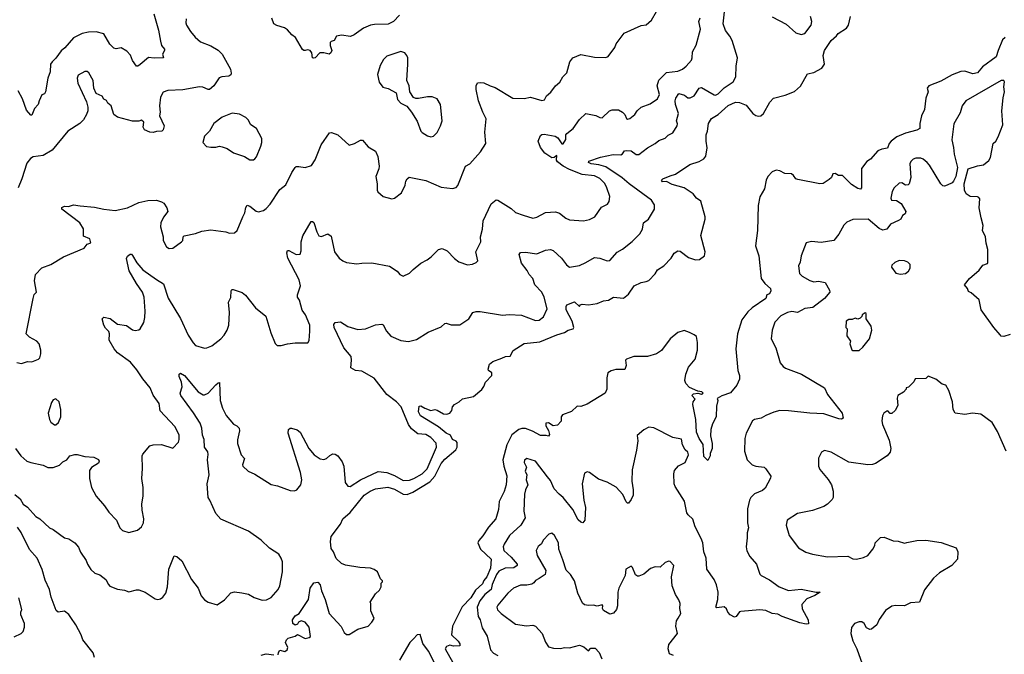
# Model space of a CAD drawing. Extents: x 1690054 to 1842981, y 782881 to 914114.
# Tile 508 of 656: x 1821598 to 1829419, y 800520 to 805559. Entities that reach past the tile are written whole.
import ezdxf

# ---------------------------------------------------------------- set-up
doc = ezdxf.new("R2010")
doc.units = 0

msp = doc.modelspace()

# ---------------------------------------------------------------- linework, layer by layer
at = {"layer": '0CON10XD'}
for points in [[(1821575, 802836.2), (1821611.7, 802828.3), (1821660, 802845), (1821695, 802843.3), (1821747, 802863), (1821757.5, 802875), (1821766.7, 802905), (1821766.7, 802935), (1821751.2, 802985), (1821735, 803006.2), (1821675, 803038.8), (1821650, 803065), (1821703.9, 803346.1), (1821713.9, 803376.1), (1821732.5, 803395), (1821715.8, 803485), (1821722.5, 803535), (1821775, 803588.9), (1821844.6, 803615.4), (1821946.7, 803675), (1822110, 803745), (1822133.6, 803776.4), (1822161.7, 803788.3), (1822155, 803820), (1822105, 803840), (1822105, 803897.5), (1822074.3, 803945), (1821932.5, 804055), (1821931.9, 804068.1), (1821955, 804078.6), (1821985, 804076.9), (1822025, 804088.2), (1822078.8, 804081.2), (1822191.1, 804071.1), (1822266.5, 804053.5), (1822355, 804044.3), (1822455, 804065.6), (1822545, 804107.5), (1822615.6, 804124.4), (1822685, 804126), (1822724, 804114), (1822743.3, 804103.3), (1822766.7, 804065), (1822773.3, 804035), (1822740, 803990), (1822720, 803945), (1822716.2, 803915), (1822738.8, 803835), (1822736.2, 803805), (1822763.3, 803755), (1822786.4, 803743.6), (1822815, 803746.2), (1822883.8, 803795), (1822893.9, 803806.1), (1822896.7, 803835), (1822905, 803843.3), (1822995, 803861.2), (1823045, 803880.8), (1823115, 803890.8), (1823235.9, 803875.9), (1823265, 803863.3), (1823305, 803867.5), (1823325.9, 803884.1), (1823370, 803995), (1823385.5, 804025), (1823392.9, 804067.1), (1823403.8, 804086.2), (1823425, 804078), (1823475, 804038.8), (1823495, 804033.8), (1823535, 804044), (1823555, 804060), (1823587.1, 804095), (1823665, 804210.8), (1823712.3, 804247.7), (1823758.6, 804345), (1823785, 804386), (1823795, 804392.5), (1823815, 804393.1), (1823865.7, 804384.3), (1823915, 804401.2), (1823944.5, 804445.5), (1823993.6, 804566.4), (1824058.3, 804661.7), (1824075, 804662.5), (1824125, 804644), (1824215, 804563.8), (1824257.5, 804575), (1824305, 804601.2), (1824321.7, 804601.7), (1824365, 804550), (1824423.3, 804515), (1824442.3, 804472.3), (1824453.8, 804395), (1824451.2, 804375), (1824425.9, 804314.1), (1824438, 804255), (1824436.2, 804205), (1824441.7, 804191.7), (1824485, 804156.2), (1824555, 804136), (1824575, 804141.2), (1824631.2, 804185), (1824658.8, 804245), (1824664.1, 804275.9), (1824675, 804296.7), (1824691.7, 804308.3), (1824825, 804283.1), (1824945, 804230), (1825035, 804220), (1825065, 804226.7), (1825078.6, 804241.4), (1825138.8, 804395), (1825173.3, 804415), (1825259.5, 804510.5), (1825300, 804575), (1825293.8, 804665), (1825303, 804773), (1825276.2, 804825), (1825242, 804915), (1825223.3, 805005), (1825223.6, 805033.6), (1825235, 805057.5), (1825255, 805060), (1825285, 805056.7), (1825335, 805034), (1825375, 805020.6), (1825515, 804935.6), (1825605, 804934.3), (1825655, 804944), (1825745, 804918), (1825767.5, 804922.5), (1825782.5, 804955), (1825817.7, 804982.3), (1825853.3, 805035), (1825887.7, 805062.3), (1825913.3, 805105), (1825943.6, 805136.4), (1825966.7, 805225), (1825992.5, 805255), (1826055, 805283.3), (1826165, 805262.5), (1826255, 805260), (1826273.6, 805266.4), (1826325, 805337.5), (1826335, 805367.5), (1826398.3, 805451.7), (1826535, 805513.3), (1826575, 805518.8), (1826616, 805555), (1826656.7, 805625)], [(1822663.8, 805605), (1822700, 805475), (1822715, 805387.5), (1822725, 805353.3), (1822748, 805325), (1822748.8, 805315), (1822731.2, 805285), (1822740, 805255), (1822667, 805253), (1822620.8, 805259.2), (1822555, 805203.8), (1822535, 805190), (1822525, 805190), (1822493.8, 805235), (1822477, 805277), (1822449.6, 805309.6), (1822405, 805335.8), (1822365, 805328), (1822345, 805334.2), (1822314.3, 805365), (1822265, 805445.6), (1822205, 805462.9), (1822145, 805460), (1822095, 805448.4), (1822026.2, 805413.8), (1821955.5, 805335), (1821927, 805313), (1821885, 805253.3), (1821854.5, 805225.5), (1821843.3, 805205), (1821841.1, 805145), (1821821.9, 805095), (1821803.6, 804986.4), (1821795, 804970), (1821775, 804962.5), (1821752, 804915), (1821745.6, 804884.4), (1821715.8, 804855), (1821695, 804802), (1821685, 804800), (1821651.7, 804841.7), (1821621.1, 804931.1), (1821584.5, 804995)], [(1824614.6, 805595.4), (1824568.1, 805545), (1824525, 805524.1), (1824415, 805521.5), (1824385, 805515.4), (1824328.8, 805491.2), (1824255, 805438.6), (1824225, 805425.7), (1824155, 805436.7), (1824115, 805427.5), (1824095, 805393.3), (1824073, 805387), (1824062.8, 805377.2), (1824062.9, 805355), (1824076.9, 805315), (1824068.6, 805295), (1824055, 805284.4), (1824015, 805296), (1823983, 805297), (1823945, 805257.5), (1823932.7, 805252.7), (1823924.4, 805255), (1823918.2, 805295), (1823905, 805315.6), (1823885, 805320), (1823865.5, 805314.5), (1823855, 805314.3), (1823845, 805322.5), (1823788.8, 805418.8), (1823758.8, 805438.8), (1823725, 805478.9), (1823700.8, 805495), (1823641.7, 805511.7), (1823616.9, 805526.9), (1823601.3, 805571.3)], [(1826373.9, 804486.1), (1826387, 804493), (1826401.8, 804518.2), (1826415, 804521.1), (1826455, 804516.9), (1826495, 804490), (1826515, 804488), (1826585, 804542.9), (1826644.4, 804575.6), (1826675, 804600), (1826725, 804618.8), (1826748.3, 804641.7), (1826785, 804660.8), (1826821.4, 804715), (1826822.5, 804732.5), (1826814.2, 804755), (1826832.3, 804815), (1826806.9, 804885), (1826804.7, 804915.3), (1826808.9, 804935), (1826835, 804972.5), (1826879.2, 804959.2), (1826905, 804939.5), (1826925, 804938.5), (1826955.6, 804955), (1826994.5, 805015), (1827015, 805020.8), (1827115, 804961.4), (1827125, 804960.6), (1827145, 804969.4), (1827195, 805017.1), (1827266, 805065), (1827287.1, 805105), (1827288.8, 805188.8), (1827298.6, 805255), (1827258.6, 805395), (1827238.9, 805428.9), (1827204.2, 805474.2), (1827186.6, 805525), (1827197.6, 805622.4)], [(1822919.2, 805565), (1822917.5, 805535), (1822924, 805515), (1822954.2, 805465), (1822990.5, 805420.5), (1823034.2, 805384.2), (1823115, 805350.3), (1823175, 805317.3), (1823205.5, 805285), (1823273.1, 805165), (1823278.6, 805135), (1823275, 805120), (1823259.1, 805110.9), (1823204.2, 805105.8), (1823182.7, 805097.3), (1823138.8, 805035), (1823105, 805006), (1823094.3, 805004.3), (1823053.4, 805023.4), (1823025, 805026.7), (1822895, 805001.8), (1822775, 804998.1), (1822737.6, 804982.4), (1822716.9, 804945), (1822707.1, 804875), (1822713.8, 804825), (1822709.2, 804795), (1822745.5, 804715), (1822738.6, 804685), (1822726.2, 804673.8), (1822685, 804672), (1822657.3, 804662.7), (1822632.5, 804665), (1822588, 804685), (1822579.2, 804705), (1822582.9, 804745), (1822565, 804762.5), (1822545, 804753.3), (1822495, 804754), (1822375, 804786.2), (1822345.9, 804805.9), (1822324.5, 804874.5), (1822297.5, 804895), (1822286.7, 804916.7), (1822265, 804927.5), (1822253, 804953), (1822205, 804972.5), (1822186.2, 805015), (1822181.4, 805075), (1822147.7, 805137.7), (1822135, 805146.7), (1822115, 805146.7), (1822062.7, 805117.3), (1822054.2, 805095), (1822060, 805055), (1822127.3, 804907.3), (1822138.8, 804865), (1822138.8, 804835), (1822128.8, 804805), (1822104, 804765), (1822074.5, 804735.5), (1821980, 804675), (1821855, 804524), (1821785, 804481.2), (1821705, 804470), (1821682.8, 804457.2), (1821655, 804418.8), (1821615.5, 804294.5), (1821585, 804223.3)], [(1822570, 801665), (1822568.8, 801715), (1822578, 801775), (1822577.5, 801845), (1822568, 801915), (1822574, 801995), (1822570, 802095), (1822575, 802110), (1822632.5, 802175), (1822657, 802183), (1822725, 802186.7), (1822815, 802156.7), (1822860, 802205), (1822865.8, 802225.8), (1822864.2, 802264.2), (1822829.3, 802329.3), (1822713.8, 802453.8), (1822705, 802511.4), (1822658.3, 802578.3), (1822635.3, 802635), (1822576.7, 802706.7), (1822529.2, 802779.2), (1822478.7, 802838.7), (1822375.5, 802915), (1822347.9, 802945), (1822307.8, 803015), (1822310, 803065), (1822305, 803082.5), (1822279.7, 803109.7), (1822266.2, 803135), (1822253.3, 803185), (1822265, 803198), (1822315.4, 803185.4), (1822375, 803140.8), (1822445, 803131.5), (1822495, 803097.5), (1822515, 803090.8), (1822543, 803097), (1822555, 803105.8), (1822584, 803156), (1822592.5, 803195), (1822594.1, 803245), (1822587.1, 803355), (1822574.5, 803395), (1822525.5, 803465), (1822467.1, 803565), (1822446.4, 803663.6), (1822455, 803682.5), (1822475, 803696.7), (1822485, 803696.2), (1822495, 803686.7), (1822528.3, 803628.3), (1822575, 803574), (1822684.2, 803495), (1822741.3, 803461.3), (1822777.4, 803347.4), (1822875, 803186.2), (1822935.6, 803055.6), (1822975, 802993.3), (1822995, 802973.3), (1823065, 802952), (1823085, 802952.5), (1823125, 802970.8), (1823195, 803024.2), (1823222.9, 803055), (1823246.9, 803095), (1823258.9, 803135), (1823265.6, 803235), (1823257.5, 803315), (1823275.5, 803354.5), (1823278, 803405), (1823284, 803416), (1823293.8, 803416.2), (1823365, 803393.8), (1823391.2, 803371.2), (1823472, 803272), (1823554, 803205), (1823593.6, 803073.6), (1823628.3, 802988.3), (1823642.1, 802972.1), (1823675, 802971.2), (1823723.9, 802986.1), (1823785, 802993.8), (1823887.7, 802992.3), (1823897.8, 803012.2), (1823903.3, 803085), (1823903.5, 803135), (1823867.5, 803215), (1823842.4, 803252.4), (1823821.2, 803331.2), (1823804.2, 803355), (1823804.3, 803375), (1823828.2, 803445), (1823817.2, 803492.8), (1823727.1, 803665), (1823720.9, 803709.1), (1823724.2, 803725.8), (1823735, 803725.8), (1823795, 803695.6), (1823825, 803696.7), (1823832.9, 803725), (1823832.5, 803795), (1823846.8, 803843.2), (1823913.9, 803956.1), (1823925, 803957.5), (1823935, 803947.5), (1823958.1, 803875), (1823975, 803844.2), (1823995, 803837.5), (1824045, 803860), (1824070.8, 803840.8), (1824099.2, 803715), (1824135, 803666.2), (1824165, 803643.8), (1824195, 803631.2), (1824275, 803621.2), (1824316.1, 803626.1), (1824395, 803627.5), (1824535, 803601.2), (1824595, 803563.3), (1824617.5, 803535), (1824645, 803523.8), (1824695, 803545.8), (1824723.3, 803576.7), (1824785, 803626.7), (1824835, 803651.2), (1824866.7, 803675), (1824925, 803734), (1824955, 803741.2), (1824994.1, 803724.1), (1825051.7, 803661.7), (1825085, 803636.7), (1825155, 803613.8), (1825195, 803617.5), (1825225, 803632.5), (1825236.2, 803645), (1825222, 803715), (1825260, 803795), (1825259.2, 803835), (1825273.4, 803896.6), (1825278.9, 803961.1), (1825342.4, 804097.6), (1825381.7, 804128.3), (1825395, 804127.1), (1825500.7, 804060.7), (1825535, 804029.2), (1825597.7, 804007.7), (1825675, 803984.2), (1825705, 803991.4), (1825775, 804026.9), (1825855, 804032.9), (1825885, 804022.5), (1825935, 803983.8), (1825965, 803968.8), (1826077.7, 803962.3), (1826125, 803973.8), (1826165.8, 803994.2), (1826220.3, 804069.7), (1826266.7, 804095), (1826280, 804115), (1826286, 804155), (1826261.4, 804225), (1826245, 804259.2), (1826207.4, 804297.4), (1826165, 804320), (1826065, 804331.1), (1825965, 804370.3), (1825915, 804396.1), (1825870, 804430), (1825862.9, 804445), (1825865, 804480), (1825844.3, 804465.7), (1825825, 804461.9), (1825768.8, 804498.8), (1825735.6, 804545), (1825716.9, 804595), (1825735, 804638.5), (1825745, 804646.9), (1825765, 804650.6), (1825852, 804635), (1825871.7, 804621.7), (1825903.4, 804573.4), (1825915, 804572.5), (1825935, 804607.5), (1825936.9, 804645), (1825943.1, 804655), (1825993.5, 804695), (1826045, 804766.7), (1826095, 804814.2), (1826175, 804798), (1826205, 804782.5), (1826225, 804780), (1826284.1, 804835.9), (1826305, 804843.8), (1826355, 804842.5), (1826385.8, 804825.8), (1826405, 804806.7), (1826417.5, 804775), (1826425, 804770), (1826445, 804773.8), (1826485, 804806.2), (1826503.6, 804836.4), (1826534.6, 804865.4), (1826605, 804891.1), (1826665, 804930), (1826679.5, 804965), (1826662.5, 805035), (1826675, 805078), (1826735, 805139.2), (1826825, 805149.5), (1826863.3, 805166.7), (1826891.2, 805188.8), (1826933.6, 805236.4), (1826940.6, 805255), (1826942.5, 805305), (1826972.5, 805357.5), (1827006.9, 805485), (1826992.7, 805545), (1827001.9, 805575)], [(1823653.3, 800535), (1823665, 800552.5), (1823705, 800542.5), (1823722.5, 800555), (1823727.5, 800575), (1823710, 800615), (1823717.5, 800635), (1823731.7, 800648.3), (1823785, 800663.3), (1823803.3, 800676.7), (1823865, 800646.7), (1823897, 800653), (1823907, 800663), (1823896.4, 800736.4), (1823865.7, 800775.7), (1823833.6, 800786.4), (1823813.6, 800776.4), (1823805, 800760), (1823785, 800752.5), (1823767.5, 800765), (1823763.6, 800793.6), (1823785, 800826.7), (1823816.7, 800843.3), (1823892.5, 800955), (1823904.7, 801045.3), (1823935, 801087.5), (1823965, 801092.5), (1823985, 801072.5), (1823994.2, 801024.2), (1824023.8, 800955), (1824056.7, 800845), (1824152.3, 800742.3), (1824175, 800692.5), (1824195, 800676.7), (1824215, 800676.7), (1824285, 800720), (1824365, 800744), (1824396.2, 800775), (1824412.5, 800805), (1824387.5, 800865), (1824387.5, 800925), (1824382.5, 800935), (1824425, 801000), (1824455, 801030), (1824470, 801055), (1824470, 801085), (1824480, 801095), (1824480, 801105), (1824465, 801120), (1824440, 801175), (1824413.3, 801195), (1824385.5, 801205.5), (1824298.7, 801208.7), (1824185, 801228), (1824155, 801242), (1824111.9, 801281.9), (1824091.2, 801335), (1824071.7, 801361.7), (1824065.4, 801415), (1824073.1, 801455), (1824145.6, 801555), (1824164.4, 801595.6), (1824223.7, 801646.3), (1824335, 801783.6), (1824380.6, 801815), (1824425, 801833.5), (1824522.7, 801847.3), (1824575, 801832.2), (1824645, 801792.4), (1824675, 801790.3), (1824721.5, 801808.5), (1824855, 801889.2), (1824895.9, 801934.1), (1824946, 802035), (1824975, 802068.5), (1825063.6, 802145), (1825071.9, 802165), (1825073.1, 802203.1), (1825065, 802213.3), (1825037.1, 802225), (1825020.6, 802260.6), (1824985.5, 802275), (1824925.9, 802325.9), (1824781.2, 802415), (1824766.9, 802445), (1824770.3, 802489.7), (1824785, 802494.2), (1824815.3, 802475.3), (1824865, 802456.7), (1824895, 802463.8), (1824915, 802459.2), (1824965, 802430.8), (1824991.7, 802428.3), (1825015, 802433.8), (1825030, 802455), (1825036.7, 802485), (1825052.5, 802505), (1825090, 802525), (1825115, 802550), (1825202.7, 802567.3), (1825267.8, 802622.2), (1825284.3, 802645.7), (1825297.7, 802682.3), (1825347.5, 802735), (1825347.9, 802755), (1825322, 802775), (1825318, 802785), (1825330.8, 802825), (1825355.5, 802844.5), (1825428.2, 802871.8), (1825455.5, 802884.5), (1825493.7, 802886.3), (1825517.2, 802932.8), (1825605, 802987.3), (1825728.8, 803001.2), (1825865, 803057.8), (1825925, 803076), (1825955, 803093.8), (1825995.6, 803104.4), (1826000, 803115), (1825986.7, 803165), (1825939.4, 803255), (1825937.5, 803282.5), (1825945, 803296), (1826005, 803318), (1826045, 803282.5), (1826050, 803295), (1826065, 803300), (1826115, 803296), (1826185, 803305.7), (1826235, 803327.1), (1826275, 803332), (1826315, 803355.8), (1826395, 803347.8), (1826435, 803381.1), (1826478.1, 803445), (1826535, 803472.2), (1826575, 803479.4), (1826595, 803489.4), (1826645, 803540), (1826665, 803572), (1826715.8, 803605), (1826772, 803665), (1826796.7, 803705), (1826825, 803723.8), (1826845, 803720), (1826910.9, 803670.9), (1826965, 803652), (1826997.5, 803655), (1827036.7, 803685), (1827043.3, 803715), (1827008.8, 803845), (1827043.8, 803975), (1827044, 803995), (1827008.3, 804118.3), (1826975, 804142), (1826946.4, 804176.4), (1826875, 804224), (1826780.7, 804250.7), (1826735, 804274.2), (1826705, 804270.8), (1826696.2, 804285), (1826706.7, 804295), (1826765, 804320), (1826807.6, 804332.4), (1826921.7, 804408.3), (1826995, 804434.4), (1827031.2, 804455), (1827048.6, 804475), (1827059.4, 804540.6), (1827050, 804595), (1827052.1, 804645), (1827062.7, 804675), (1827070, 804735), (1827093.8, 804775), (1827145, 804807.3), (1827225, 804876.7), (1827285, 804904.7), (1827315, 804900.3), (1827369.2, 804879.2), (1827420.9, 804815), (1827445, 804797.3), (1827465, 804792.5), (1827485, 804796.9), (1827505.6, 804815), (1827555.4, 804905), (1827584.6, 804935), (1827679.3, 804960.7), (1827751.4, 804988.6), (1827798.9, 805031.1), (1827855, 805128.6), (1827905, 805140.6), (1827970.8, 805175), (1827990, 805205), (1827980.5, 805275), (1827991.9, 805315), (1828043.8, 805395), (1828085, 805432.2), (1828100.5, 805449.5), (1828165, 805492.5), (1828180.5, 805515), (1828197.5, 805585)], [(1827575, 805580.8), (1827685, 805523.3), (1827763.3, 805455), (1827805, 805441.2), (1827835, 805450), (1827886, 805515), (1827890, 805545), (1827879.2, 805585)], [(1829425, 805418.5), (1829405, 805400), (1829369.1, 805315), (1829355.7, 805265), (1829246.7, 805185), (1829205, 805137.5), (1829169.3, 805129.3), (1829105, 805151.2), (1829075, 805148.5), (1829005, 805120), (1828915, 805070), (1828820, 805035), (1828807.5, 805015), (1828814.2, 804985), (1828796.5, 804935), (1828785.7, 804845), (1828760, 804795), (1828748.6, 804735), (1828748.8, 804695), (1828725, 804682.9), (1828635, 804659.4), (1828565, 804628), (1828520, 804595), (1828504.5, 804575.5), (1828491.7, 804538.3), (1828445, 804530.5), (1828415, 804516.7), (1828355, 804451.4), (1828326.4, 804433.6), (1828283.6, 804376.4), (1828286, 804225), (1828276, 804214), (1828255, 804217.5), (1828205, 804250.6), (1828135, 804321.5), (1828102.1, 804322.1), (1828075, 804337.5), (1828056.2, 804335), (1828046.2, 804305), (1828028.7, 804291.3), (1827980.6, 804259.4), (1827954.5, 804255.5), (1827779.5, 804289.5), (1827764, 804295), (1827745, 804323.3), (1827727.5, 804335), (1827675, 804338), (1827635, 804359.2), (1827605.9, 804364.1), (1827575, 804350), (1827540, 804315), (1827527.8, 804285), (1827514.4, 804215.6), (1827495.7, 804185), (1827477.6, 804152.4), (1827462.9, 804085), (1827459.7, 803885), (1827442.4, 803762.4), (1827469.1, 803685), (1827488.6, 803505), (1827516.9, 803465), (1827562.5, 803425), (1827564, 803405), (1827555, 803382.5), (1827532, 803375), (1827523.8, 803345), (1827415, 803271.5), (1827381.3, 803238.7), (1827334.4, 803175), (1827300, 803065), (1827285.8, 802945), (1827302.5, 802775), (1827314.3, 802734.3), (1827315.3, 802705), (1827295, 802657.1), (1827243.6, 802596.4), (1827175, 802573.3), (1827138.3, 802551.7), (1827142.5, 802535), (1827131.7, 802491.7), (1827130, 802405), (1827100.5, 802349.5), (1827088.8, 802305), (1827086.2, 802255), (1827098.8, 802195), (1827098.8, 802155), (1827083.3, 802115), (1827082.5, 802095), (1827065, 802060), (1827031.4, 802091.4), (1827026.3, 802186.3), (1826994.3, 802235), (1826972.9, 802285), (1826970, 802385), (1826945.6, 802505), (1826948, 802525), (1826964, 802545), (1826938, 802575), (1826950.6, 802589.4), (1826985, 802594.5), (1827015, 802586.7), (1827027.5, 802595), (1827017.5, 802605), (1826985, 802608.6), (1826919.6, 802639.6), (1826890.5, 802670.5), (1826881.9, 802695), (1826889.6, 802745), (1826910.8, 802799.2), (1826963.1, 802865), (1826982.9, 802935), (1826981.2, 802995), (1826972.7, 803042.7), (1826955, 803058), (1826917.5, 803075), (1826875, 803092.2), (1826826, 803075), (1826765, 803024.2), (1826695, 802933.8), (1826655, 802905.8), (1826585, 802884.4), (1826475, 802883.8), (1826417.5, 802865), (1826411.2, 802855), (1826416.1, 802813.9), (1826405, 802782.5), (1826333, 802783), (1826295, 802772), (1826270, 802755), (1826260.9, 802715), (1826262.7, 802625), (1826248.5, 802595), (1826105, 802506.1), (1826055, 802488.2), (1826025, 802490.5), (1825981.6, 802448.4), (1825908.6, 802421.4), (1825898.2, 802405), (1825898.5, 802371.5), (1825869.1, 802340.9), (1825835, 802334), (1825798.8, 802358.8), (1825777.5, 802355), (1825776.2, 802335), (1825797.7, 802297.7), (1825806.7, 802265), (1825797.5, 802252.5), (1825778.8, 802258.8), (1825735, 802258.6), (1825670.9, 802290.9), (1825615, 802312.7), (1825586.1, 802313.9), (1825563.5, 802306.5), (1825508, 802262), (1825467.1, 802182.9), (1825435.9, 802065), (1825443.5, 802015), (1825466.5, 801936.5), (1825462.5, 801865), (1825446.4, 801813.6), (1825406.9, 801733.1), (1825400.9, 801669.1), (1825379.5, 801595), (1825321.3, 801528.7), (1825277.9, 801462.1), (1825244.7, 801425.3), (1825236.2, 801405), (1825257.4, 801355), (1825342.2, 801275), (1825336.9, 801205), (1825308.8, 801135), (1825284.3, 801105.7), (1825275, 801080.5), (1825219.1, 801030.9), (1825182.2, 800967.8), (1825113.2, 800896.8), (1825036.7, 800745), (1825028.1, 800675), (1825080.6, 800625), (1825095, 800602.5), (1825095, 800587.5), (1825045, 800584.3), (1825015, 800592), (1824987.7, 800582.3), (1824978, 800565), (1825038.9, 800455)], [(1824865, 804628.8), (1824885, 804633.8), (1824915, 804662.5), (1824941.2, 804715), (1824953.9, 804756.1), (1824940, 804885), (1824915, 804930), (1824873, 804947), (1824837, 804947), (1824765, 804932.5), (1824745, 804932.5), (1824725, 804942.5), (1824696.7, 804985), (1824692.5, 805035), (1824673.3, 805075), (1824682, 805205), (1824681.2, 805255), (1824673.3, 805275), (1824657.5, 805295), (1824625, 805307.5), (1824515, 805268.8), (1824487.7, 805242.3), (1824460, 805195), (1824440, 805125), (1824453, 805063), (1824483, 805023), (1824525, 805013.3), (1824589.5, 804979.5), (1824600, 804925), (1824625, 804897.5), (1824673, 804873), (1824710, 804825), (1824755, 804752.5), (1824783.8, 804675), (1824795, 804663.3), (1824836.1, 804636.1), (1824865, 804628.8)], [(1829465, 803060), (1829415, 803044.3), (1829395, 803046.2), (1829385, 803056.2), (1829335, 803116), (1829236.3, 803256.3), (1829218.1, 803335), (1829155, 803390), (1829135, 803400), (1829127.5, 803425), (1829103.3, 803455), (1829142.5, 803505), (1829220.7, 803569.3), (1829249.1, 803610.9), (1829285, 803624), (1829287.8, 803632.2), (1829287.9, 803735), (1829273.8, 803785), (1829269.6, 803835), (1829244.6, 803885), (1829252.2, 803925), (1829236.4, 803985), (1829219.2, 804065), (1829225.6, 804135.6), (1829217.5, 804147.5), (1829205, 804152.5), (1829147.5, 804155), (1829117.3, 804177.3), (1829103.8, 804205), (1829101.2, 804255), (1829133.3, 804375), (1829205, 804398), (1829255, 804405.7), (1829295, 804442.2), (1829309.6, 804465), (1829330.8, 804575), (1829352.5, 804595), (1829371.5, 804628.5), (1829406.2, 804723.8), (1829400.5, 804835), (1829410.5, 804939.5), (1829421.2, 804985), (1829416.2, 805025), (1829420, 805065), (1829415, 805077.5), (1829395, 805076.7), (1829113.8, 804915), (1829085.5, 804874.5), (1829068.8, 804818.8), (1829018.7, 804731.3), (1829001.5, 804605), (1829015.6, 804545), (1829020.3, 804490.3), (1829046.7, 804385), (1829034, 804315), (1829014.3, 804275.7), (1829005.8, 804264.2), (1828965.6, 804244.4), (1828945, 804237.5), (1828930.7, 804240.7), (1828914.7, 804254.7), (1828825, 804404.2), (1828806.9, 804425), (1828775, 804451.4), (1828755, 804458.9), (1828715, 804460), (1828695, 804452.5), (1828676.8, 804433.2), (1828669.4, 804415), (1828675.6, 804305), (1828664.1, 804255.9), (1828655, 804246.7), (1828635, 804246.2), (1828605, 804263.3), (1828585, 804260), (1828543.8, 804225), (1828528, 804195), (1828518.8, 804141.2), (1828524.3, 804125), (1828563.4, 804123.4), (1828600.2, 804100.2), (1828637.1, 804035), (1828631.2, 804018.8), (1828609.2, 804005), (1828597.5, 803975), (1828578.8, 803965), (1828515, 803935.4), (1828486, 803895), (1828455, 803887.1), (1828425, 803901.4), (1828337.5, 803975), (1828215, 803971.4), (1828169.1, 803950.9), (1828145, 803928.8), (1828105, 803856.7), (1828064.2, 803805.8), (1827965, 803790), (1827888.3, 803798.3), (1827845, 803786.7), (1827806.2, 803685), (1827798.8, 803635), (1827783.8, 803605), (1827791.4, 803545), (1827812.8, 803522.8), (1827875, 803487.9), (1827905, 803478.5), (1827942.4, 803482.4), (1827995, 803472), (1828030.7, 803410.7), (1828033.8, 803395), (1827990, 803345), (1827897.2, 803272.8), (1827835, 803265.5), (1827775.9, 803234.1), (1827730.9, 803240.9), (1827695.6, 803234.4), (1827645, 803207.1), (1827595, 803156.2), (1827575.8, 803095), (1827566, 803025), (1827604, 802955), (1827638, 802835), (1827662.5, 802805), (1827682.1, 802792.1), (1827808.8, 802745), (1827991.2, 802635), (1828015, 802583.8), (1828131.9, 802435), (1828138, 802395), (1828125, 802386.2), (1828105, 802389.2), (1827985, 802429.4), (1827875, 802434.4), (1827705.5, 802454.5), (1827635, 802455.5), (1827588.2, 802441.8), (1827525, 802416.7), (1827488.8, 802395), (1827435, 802385.5), (1827419.2, 802375), (1827367.8, 802275), (1827357.8, 802235), (1827354.5, 802134.5), (1827375.7, 802065), (1827415, 802025.7), (1827445, 802014.4), (1827511.2, 802005), (1827524.3, 801994.3), (1827563.8, 801935), (1827561.7, 801918.3), (1827520.3, 801839.7), (1827498.8, 801821.2), (1827434.2, 801795), (1827405, 801765.8), (1827394.4, 801745), (1827380, 801675), (1827380, 801565), (1827386, 801525), (1827375.7, 801485), (1827377.1, 801445), (1827367.5, 801375), (1827372.7, 801342.7), (1827396.8, 801296.8), (1827450, 801235), (1827475.9, 801155.9), (1827487.5, 801145), (1827555, 801112.9), (1827630, 801055), (1827705, 801025.8), (1827805, 801038.6), (1827925, 801013.3), (1827957.5, 801015), (1827915, 800986.2), (1827850.3, 800959.7), (1827810.4, 800915), (1827812.7, 800882.7), (1827860, 800795), (1827865, 800763.3), (1827845, 800760), (1827795, 800769.2), (1827655, 800820.6), (1827620.3, 800840.3), (1827575, 800844.3), (1827525, 800868), (1827476, 800874), (1827325, 800861.2), (1827315, 800856.7), (1827289.7, 800820.3), (1827275, 800814.2), (1827241.2, 800835), (1827223.8, 800855), (1827212.3, 800882.3), (1827195, 800897.5), (1827135, 800890), (1827126.7, 800895), (1827143.2, 800956.8), (1827146.2, 801015), (1827132.2, 801072.2), (1827113.8, 801113.8), (1827055.5, 801195.5), (1827051.1, 801285), (1827032.7, 801335), (1827023.1, 801405), (1827010.7, 801440.7), (1826962.6, 801532.6), (1826945, 801593.8), (1826907.3, 801627.3), (1826896.2, 801645), (1826878, 801735), (1826803.6, 801853.6), (1826796.9, 801875), (1826793.2, 801953.2), (1826800.2, 801979.8), (1826831.9, 802018.1), (1826885, 802043.3), (1826909.2, 802105), (1826905.7, 802125), (1826884.4, 802144.4), (1826862.7, 802182.7), (1826855, 802227.5), (1826785, 802242), (1826635, 802318.8), (1826595, 802323.3), (1826556.4, 802303.6), (1826502.3, 802257.7), (1826508, 802215), (1826498.6, 802141.4), (1826462.2, 801985), (1826460, 801895), (1826471.8, 801825), (1826470.5, 801785), (1826455, 801748.8), (1826435, 801721.2), (1826425, 801720), (1826415, 801730), (1826389.7, 801789.7), (1826335, 801846.9), (1826265, 801887.5), (1826195, 801912), (1826125, 801963.3), (1826105, 801970), (1826085, 801957.5), (1826066, 801875), (1826078.9, 801745), (1826092.9, 801685), (1826085.8, 801585), (1826070, 801565), (1826055, 801568.8), (1826035, 801588), (1825990.5, 801670.5), (1825915.7, 801765.7), (1825881.9, 801791.9), (1825842.1, 801835), (1825815, 801899.2), (1825790.1, 801930.1), (1825695, 802054), (1825625, 802076), (1825607.8, 802062.2), (1825604, 802044), (1825622.9, 802005), (1825612.7, 801975), (1825627.1, 801945), (1825621.8, 801905), (1825634.4, 801865), (1825614.6, 801825), (1825608.8, 801791.2), (1825602.4, 801657.6), (1825613.3, 801605), (1825577.8, 801545), (1825487.5, 801465), (1825445, 801396.2), (1825439.5, 801375), (1825444.4, 801345), (1825502, 801292), (1825550, 801235), (1825549.2, 801225), (1825523.3, 801206.7), (1825454.7, 801205.3), (1825405, 801181.5), (1825384.7, 801155), (1825351.6, 801075), (1825342.4, 801035), (1825293.3, 800995), (1825254, 800944)], [(1823455, 804446.7), (1823465, 804453.3), (1823480, 804470), (1823512, 804555), (1823520.8, 804585), (1823521.2, 804615), (1823480, 804695), (1823433.8, 804725), (1823413.3, 804765), (1823395, 804783.3), (1823345, 804810), (1823285, 804816), (1823205, 804786), (1823141.2, 804735), (1823106.7, 804675), (1823066.7, 804635), (1823053.6, 804583.6), (1823083, 804553), (1823116.4, 804546.4), (1823155, 804546.2), (1823185, 804553.8), (1823205, 804548.8), (1823245.7, 804535.7), (1823295, 804501.2), (1823383.9, 804473.9), (1823425, 804446.7), (1823455, 804446.7)], [(1821559.1, 801789.1), (1821601.2, 801755), (1821625, 801712.5), (1821659.5, 801689.5), (1821726.7, 801615), (1821757.3, 801597.3), (1821835.9, 801525.9), (1821865, 801511.2), (1821954.3, 801444.3), (1821987.9, 801437.9), (1822035, 801406.2), (1822065, 801370), (1822081.7, 801331.7), (1822125.8, 801265), (1822136.9, 801235), (1822162.9, 801195), (1822195, 801165.6), (1822235, 801150.8), (1822283.3, 801115), (1822302, 801075), (1822315, 801062.5), (1822375, 801037.1), (1822429.1, 801029.1), (1822465, 801015.7), (1822525, 801033.3), (1822545, 801033.3), (1822595, 801013.3), (1822675, 800960), (1822695, 800956.2), (1822715, 800961.2), (1822735, 800974), (1822758.9, 801005), (1822772.1, 801055), (1822782.4, 801197.6), (1822825, 801302.5), (1822845, 801297.5), (1822885, 801262.5), (1822962, 801115), (1823014.2, 801045), (1823039.2, 800985), (1823065, 800953.8), (1823095, 800934), (1823166.1, 800913.9), (1823225, 800954), (1823275, 801007.5), (1823305, 801016), (1823362.3, 801007.7), (1823415, 800997.5), (1823461.3, 800971.3), (1823525, 800950), (1823557.4, 800952.6), (1823595, 800972), (1823650, 801035), (1823664, 801065), (1823684.4, 801175), (1823684.1, 801255.9), (1823675, 801283.8), (1823655, 801315.7), (1823582.8, 801362.8), (1823516.9, 801426.9), (1823415, 801496.9), (1823195, 801594.3), (1823155, 801638), (1823108, 801745), (1823093.8, 801765), (1823087.7, 801875), (1823102.2, 801945), (1823088.9, 802065), (1823095.7, 802105.7), (1823091.7, 802128.3), (1823066.2, 802165), (1823064.4, 802225), (1823050.9, 802260.9), (1823044.4, 802315), (1823030.6, 802355), (1822978.9, 802438.9), (1822876.7, 802575), (1822873.3, 802595), (1822888, 802645), (1822882.3, 802682.3), (1822863.8, 802725), (1822863.3, 802745), (1822875, 802752.5), (1822906.2, 802735), (1823014.3, 802604.3), (1823055, 802581.2), (1823065, 802580), (1823095, 802593.3), (1823155, 802660), (1823175, 802676.7), (1823185, 802677.5), (1823190, 802535), (1823210, 802475), (1823237.7, 802417.7), (1823297, 802347), (1823323.6, 802333.6), (1823340, 802315), (1823343.3, 802295), (1823327.1, 802222.9), (1823326.7, 802195), (1823356.9, 802105), (1823384.4, 802075), (1823368, 802025), (1823370, 802015), (1823413.8, 801975), (1823465, 801950), (1823595, 801869.2), (1823645, 801857.5), (1823745, 801821.4), (1823781.2, 801818.8), (1823798.8, 801825), (1823832, 801865), (1823839.4, 801905), (1823828.1, 801965), (1823731.2, 802275), (1823732, 802305), (1823745, 802315.8), (1823755.9, 802315.9), (1823801.7, 802301.7), (1823825, 802283.3), (1823895, 802153.8), (1823938, 802105), (1823985, 802072), (1824013.6, 802066.4), (1824035, 802073.8), (1824061.2, 802098.8), (1824085, 802111.2), (1824105, 802108.8), (1824126.2, 802095), (1824159.3, 802049.3), (1824171.4, 802015), (1824184.2, 801884.2), (1824203.3, 801855), (1824222, 801852), (1824304.7, 801905.3), (1824445, 801970.6), (1824515, 801963.5), (1824575, 801939.7), (1824645, 801900.4), (1824695, 801903.5), (1824728.6, 801915), (1824795, 801954.5), (1824835, 801993.1), (1824907.5, 802165), (1824905, 802196), (1824865, 802242.3), (1824825, 802265.3), (1824760.9, 802270.9), (1824709.7, 802309.7), (1824685.3, 802345.3), (1824627.9, 802485), (1824591.2, 802525), (1824515, 802582.8), (1824414.1, 802714.1), (1824315, 802767.2), (1824265, 802773.5), (1824227.5, 802795), (1824234.2, 802855), (1824230.6, 802885), (1824172.8, 802955), (1824095.6, 803115), (1824092.1, 803137.9), (1824105, 803153.8), (1824145, 803161.2), (1824205, 803124.3), (1824285, 803098.8), (1824345, 803103.8), (1824425, 803137.5), (1824475, 803142.5), (1824485, 803137.5), (1824511.2, 803085), (1824545, 803046), (1824625, 803011.2), (1824685, 803003.8), (1824749.5, 803020.5), (1824841.7, 803078.3), (1824945, 803120), (1824975, 803147.5), (1824985, 803150), (1825025, 803136.7), (1825095, 803136.2), (1825165, 803183.8), (1825197, 803233), (1825225, 803242.5), (1825255, 803242.5), (1825433.2, 803213.2), (1825485, 803218.6), (1825585, 803213.1), (1825695, 803170), (1825725, 803174.3), (1825759.3, 803200.7), (1825786.9, 803263.1), (1825764.4, 803355), (1825745, 803395.7), (1825688.6, 803455), (1825674.4, 803505), (1825644.2, 803535), (1825628, 803568), (1825584.3, 803625), (1825566.1, 803693.9), (1825575, 803711.2), (1825615, 803714.3), (1825705, 803700), (1825775, 803730), (1825815, 803734.3), (1825835, 803725.8), (1825901.4, 803665), (1825942.6, 803612.6), (1825965, 803594.2), (1826045, 803608.6), (1826095, 803632), (1826165, 803670.6), (1826205, 803665.6), (1826265, 803644.3), (1826285, 803648), (1826345, 803712.5), (1826385, 803736), (1826462.8, 803797.2), (1826525, 803860), (1826544.3, 803895), (1826553.8, 803945), (1826594, 803975), (1826641.4, 804055), (1826639.7, 804089.7), (1826615.8, 804125), (1826438.8, 804255), (1826384.4, 804304.4), (1826255, 804389.7), (1826197.2, 804407.2), (1826137.5, 804415), (1826116.7, 804425), (1826117.5, 804435), (1826211.9, 804468.1), (1826311.7, 804488.3), (1826373.9, 804486.1)], [(1828595, 803538), (1828635, 803544), (1828658.8, 803561.2), (1828670, 803585), (1828670, 803615), (1828653.6, 803633.6), (1828625, 803643.3), (1828585, 803646.7), (1828549.3, 803630.7), (1828525, 803610), (1828522.5, 803595), (1828556.4, 803546.4), (1828595, 803538)], [(1828265, 802932.5), (1828295, 802960), (1828347.5, 803025), (1828366.7, 803095), (1828362.5, 803125), (1828322.5, 803185), (1828322.5, 803225), (1828315, 803232.5), (1828290, 803215), (1828288.3, 803201.7), (1828275, 803190), (1828255, 803182.5), (1828235, 803190), (1828211.7, 803178.3), (1828185, 803178.8), (1828164, 803165), (1828160, 803115), (1828170, 803105), (1828168.3, 803048.3), (1828196.4, 803006.4), (1828192.5, 802985), (1828208.3, 802938.3), (1828215, 802932.5), (1828265, 802932.5)], [(1829435, 802133.3), (1829365, 802290), (1829322.1, 802362.1), (1829233.9, 802426.1), (1829165.9, 802434.1), (1829105, 802423.8), (1829027.5, 802435), (1829013.8, 802465), (1829008, 802525), (1828978.8, 802615), (1828955, 802658.1), (1828924.5, 802664.5), (1828875.6, 802705.6), (1828815, 802730), (1828795, 802710), (1828711.7, 802708.3), (1828700, 802685), (1828678.3, 802661.7), (1828658.3, 802641.7), (1828640, 802635), (1828640, 802625), (1828619.3, 802600.7), (1828573.9, 802576.1), (1828566.7, 802555), (1828573, 802497), (1828552.5, 802455), (1828525, 802432.5), (1828513, 802433), (1828495, 802452.5), (1828485, 802450), (1828463.3, 802435), (1828451.2, 802415), (1828446, 802375), (1828452.5, 802345), (1828505, 802220), (1828518.6, 802155), (1828512.5, 802125), (1828487.5, 802095), (1828395, 802034.3), (1828373.2, 802026.8), (1828335, 802025.5), (1828185, 802045.8), (1828045, 802125.7), (1827991.7, 802138.3), (1827967.5, 802125), (1827943.6, 802076.4), (1827943.3, 802015), (1827955, 801986.7), (1828018.9, 801908.9), (1828046.9, 801865), (1828060, 801815), (1828060, 801765), (1828051.2, 801748.8), (1828015, 801713.8), (1827985, 801694), (1827895, 801662), (1827775, 801638), (1827693.8, 801585), (1827686.2, 801545), (1827710, 801465), (1827784.5, 801364.5), (1827841.3, 801331.3), (1827895.6, 801315.6), (1828015, 801294.3), (1828175, 801298.8), (1828215, 801278.8), (1828245, 801276.2), (1828301.7, 801288.3), (1828336.2, 801305), (1828373.8, 801355), (1828390, 801385), (1828393.9, 801406.1), (1828435, 801447.5), (1828465, 801450), (1828535, 801420.8), (1828575, 801418), (1828625, 801404), (1828645, 801408), (1828725, 801423.1), (1828795, 801427.5), (1828918.8, 801408.8), (1829036.7, 801365), (1829050, 801335), (1829047.5, 801275), (1829003.3, 801225), (1828903.4, 801166.6), (1828856, 801125), (1828785, 801033.3), (1828745, 800933.3), (1828675, 800928), (1828625, 800904), (1828555, 800908), (1828525, 800902), (1828475, 800868.8), (1828424.3, 800795.7), (1828405.8, 800754.2), (1828365, 800720), (1828351.7, 800718.3), (1828325, 800730), (1828305.6, 800765.6), (1828287.3, 800777.3), (1828265, 800778.8), (1828230, 800765), (1828205.9, 800734.1), (1828200, 800685), (1828217.1, 800627.1), (1828248, 800565), (1828290, 800445)], [(1821885, 802342.5), (1821905, 802360), (1821923.3, 802405), (1821923.3, 802465), (1821912.5, 802525), (1821885, 802547.5), (1821865, 802540), (1821849.3, 802520.7), (1821823.3, 802435), (1821833.3, 802385), (1821843.9, 802363.9), (1821873, 802343), (1821885, 802342.5)], [(1821565, 802153.8), (1821608, 802095), (1821654.2, 802055), (1821685, 802042.2), (1821785, 802021.4), (1821822.4, 802002.4), (1821865, 802002.5), (1821915, 802023.1), (1821941.8, 802048.2), (1821972.5, 802065), (1821995, 802095.8), (1822035, 802106), (1822055, 802108), (1822115, 802092), (1822186.1, 802086.1), (1822225, 802067.5), (1822230, 802055), (1822223, 802037), (1822167.7, 802002.3), (1822151.4, 801978.6), (1822151.4, 801915), (1822168, 801845), (1822205.7, 801775.7), (1822270.3, 801700.3), (1822305, 801648), (1822366.2, 801585), (1822393.8, 801525), (1822415, 801503.8), (1822465, 801488.8), (1822533, 801507), (1822565, 801531.2), (1822582, 801565), (1822583.8, 801595), (1822570, 801665)], [(1822191.4, 800495), (1822182.2, 800532.2), (1822100, 800635), (1822085, 800676), (1822043.1, 800755), (1822005, 800813.8), (1821987, 800837), (1821955, 800862), (1821904.5, 800854.5), (1821888.7, 800868.7), (1821847.5, 800975), (1821835.4, 801035.4), (1821800, 801110), (1821776.1, 801195), (1821737.5, 801285), (1821675, 801353.3), (1821608.5, 801488.5), (1821580, 801530)], [(1826790.6, 800510.6), (1826760, 800525), (1826749.5, 800565), (1826755, 800599.2), (1826822.2, 800685), (1826811.1, 800745), (1826814.4, 800785), (1826828.3, 800808.3), (1826850, 800845), (1826841.2, 800885), (1826844, 800925), (1826834.2, 800954.2), (1826806.2, 800995), (1826782, 801065), (1826774.2, 801135), (1826794, 801225), (1826765, 801257.5), (1826755, 801260), (1826725, 801250), (1826685, 801212.5), (1826645, 801216.2), (1826609.3, 801200.7), (1826555, 801156.7), (1826515, 801140), (1826505, 801140), (1826490.7, 801150.7), (1826465, 801210), (1826455, 801220), (1826413.6, 801196.4), (1826407.5, 801145), (1826356.2, 801045), (1826348, 801015), (1826345.9, 800905.9), (1826338.8, 800875), (1826315, 800846.7), (1826285, 800840), (1826235, 800867.5), (1826227.5, 800885), (1826231.2, 800905), (1826225, 800913.3), (1826186.2, 800903.8), (1826155, 800911.2), (1826115, 800908.8), (1826085, 800913.8), (1826067.3, 800927.3), (1826030.8, 801005), (1826004.4, 801105), (1825972.9, 801155), (1825938, 801188), (1825911.4, 801271.4), (1825879.2, 801355), (1825878.1, 801405), (1825845.7, 801465), (1825825, 801482.5), (1825800, 801475), (1825755, 801426.7), (1825741.7, 801398.3), (1825715, 801377.5), (1825700, 801345), (1825708, 801305), (1825777.1, 801185), (1825770.8, 801155), (1825725, 801121.4), (1825695, 801107.5), (1825682.2, 801087.8), (1825665, 801077.1), (1825625, 801068.1), (1825575, 801068.9), (1825519.2, 801045), (1825474.3, 801005), (1825395, 800911.4), (1825388.5, 800895), (1825394.1, 800874.1), (1825422.5, 800845), (1825535, 800760.8), (1825623, 800747), (1825675, 800750.5), (1825695, 800743.1), (1825748.9, 800685), (1825775, 800616), (1825799.1, 800579.1), (1825837.9, 800567.9), (1825894.5, 800565.5), (1825925.5, 800575.5), (1825965, 800571.9), (1826045, 800592.9), (1826078.7, 800578.7), (1826115, 800547.5), (1826135, 800568.8), (1826168.8, 800568.8), (1826200, 800535), (1826223.3, 800485)], [(1821555, 800660), (1821610, 800685), (1821625, 800702.5), (1821636.7, 800735), (1821635.7, 800765), (1821607.5, 800835), (1821606.2, 800855), (1821613.6, 800876.4), (1821590, 800970)], [(1825254, 800944), (1825232.1, 800895), (1825239.7, 800819.7), (1825255, 800793.3), (1825270.5, 800730.5), (1825312.2, 800665), (1825337.5, 800555), (1825360.3, 800530.3), (1825395, 800511.5)], [(1824905, 800426.7), (1824844.2, 800545), (1824800, 800605), (1824777.8, 800677.8), (1824755, 800675.3), (1824725, 800643.8), (1824696.4, 800615), (1824614.5, 800475)], [(1823516.4, 800513.6), (1823555, 800523.3), (1823616.4, 800516.4)], [(1823650, 800515), (1823653.3, 800535)]]:
    msp.add_lwpolyline(points, dxfattribs=at)

doc.saveas('drawing.dxf')
